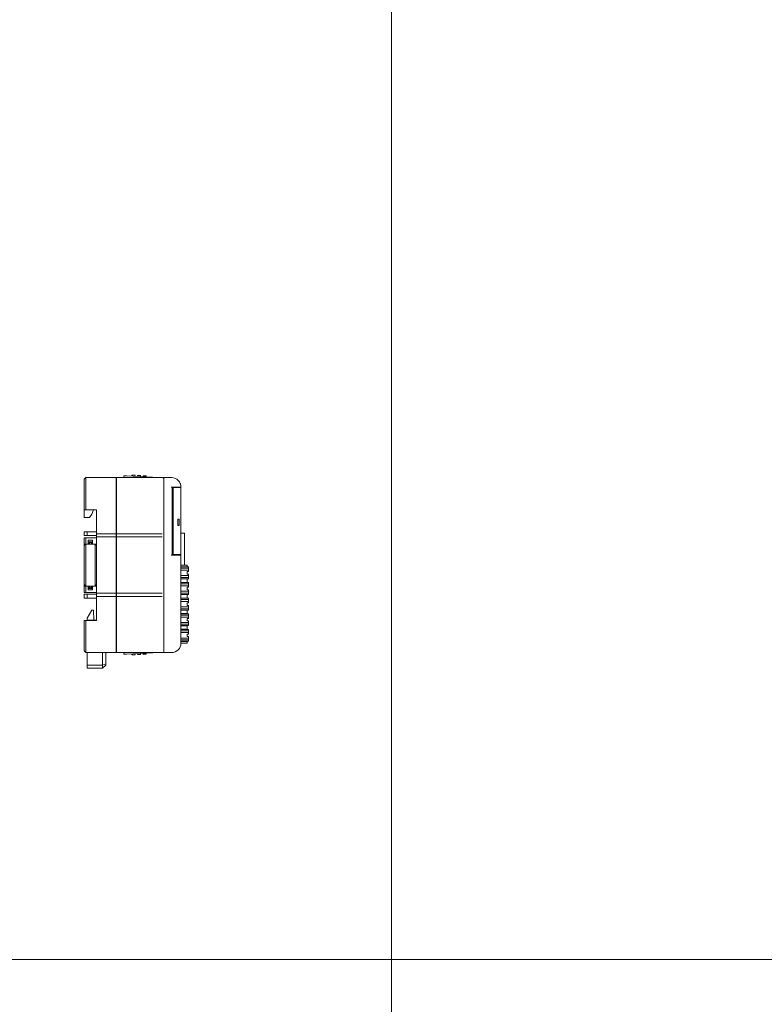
# Model space of a CAD drawing. Header units: millimetres. Extents: x -1114 to 1396, y -630 to 631.
# Tile 663 of 780: x 489 to 727, y 0 to 316. Entities that reach past the tile are written whole.
import ezdxf

# ---------------------------------------------------------------- set-up
doc = ezdxf.new("R2010")
doc.units = ezdxf.units.MM
doc.header["$MEASUREMENT"] = 0

msp = doc.modelspace()

# ---------------------------------------------------------------- linework, layer by layer
at = {"lineweight": 18}
for points, knots in [([(1038.9843, -629.7647), (1038.9843, -629.7647), (-1111.4882, -629.7647), (-1111.4882, -629.7647), (-1111.4882, -629.7647), (-1111.4882, -629.7647), (-1111.4882, 630.7883), (-1111.4882, 630.7883), (-1111.4882, 630.7883), (-1111.4882, 630.7883), (1038.9843, 630.7883), (1038.9843, 630.7883)], [0, 0, 0, 0, 0.33333333, 0.33333333, 0.33333333, 0.33333333, 0.66666667, 0.66666667, 0.66666667, 0.66666667, 1, 1, 1, 1]), ([(522.5578, 169.4963), (522.4783, 169.5005), (522.4005, 169.4729), (522.3413, 169.4197), (522.3413, 169.4197), (522.2822, 169.3664), (522.2466, 169.2919), (522.2425, 169.2124)], [0, 0, 0, 0, 0.5, 0.5, 0.5, 0.5, 1, 1, 1, 1]), ([(531.3876, 169.0335), (531.3882, 169.0331), (531.3888, 169.0328), (531.3908, 169.0317), (531.3908, 169.0317), (531.3927, 169.0306), (531.3961, 169.0287), (531.4002, 169.0263), (531.4002, 169.0263), (531.4047, 169.0238), (531.41, 169.0208), (531.416, 169.0174), (531.416, 169.0174), (531.4239, 169.0129), (531.433, 169.0077), (531.4429, 169.0021), (531.4429, 169.0021), (531.4539, 168.9959), (531.4658, 168.9891), (531.4782, 168.9821), (531.4782, 168.9821), (531.5247, 168.9557), (531.5783, 168.9253), (531.6329, 168.8943), (531.6329, 168.8943), (531.6385, 168.8912), (531.644, 168.888), (531.6496, 168.8849)], [0, 0, 0, 0, 0.14285714, 0.14285714, 0.14285714, 0.14285714, 0.28571429, 0.28571429, 0.28571429, 0.28571429, 0.42857143, 0.42857143, 0.42857143, 0.42857143, 0.57142857, 0.57142857, 0.57142857, 0.57142857, 0.71428571, 0.71428571, 0.71428571, 0.71428571, 0.85714286, 0.85714286, 0.85714286, 0.85714286, 1, 1, 1, 1]), ([(535.0763, 168.3846), (535.0763, 168.5172), (535.0236, 168.6444), (534.9299, 168.7382), (534.9299, 168.7382), (534.8361, 168.8319), (534.7089, 168.8846), (534.5763, 168.8846)], [0, 0, 0, 0, 0.5, 0.5, 0.5, 0.5, 1, 1, 1, 1]), ([(540.5763, 165.8846), (540.5763, 166.6803), (540.2603, 167.4433), (539.6976, 168.0059), (539.6976, 168.0059), (539.135, 168.5685), (538.372, 168.8846), (537.5763, 168.8846)], [0, 0, 0, 0, 0.5, 0.5, 0.5, 0.5, 1, 1, 1, 1]), ([(540.5763, 165.8846), (540.5763, 166.6803), (540.2603, 167.4433), (539.6976, 168.0059), (539.6976, 168.0059), (539.135, 168.5685), (538.372, 168.8846), (537.5763, 168.8846)], [0, 0, 0, 0, 0.5, 0.5, 0.5, 0.5, 1, 1, 1, 1]), ([(540.376, 166.9624), (540.4194, 166.8499), (540.4558, 166.7348), (540.4853, 166.6179), (540.4853, 166.6179), (540.5148, 166.501), (540.5371, 166.3827), (540.5524, 166.2631)], [0, 0, 0, 0, 0.5, 0.5, 0.5, 0.5, 1, 1, 1, 1]), ([(509.5763, 149.6346), (509.6164, 149.6346), (509.6572, 149.6346), (509.6983, 149.6346), (509.6983, 149.6346), (509.7394, 149.6346), (509.7809, 149.6346), (509.8227, 149.6346), (509.8227, 149.6346), (509.9063, 149.6346), (509.991, 149.6346), (510.0763, 149.6346)], [0, 0, 0, 0, 0.33333333, 0.33333333, 0.33333333, 0.33333333, 0.66666667, 0.66666667, 0.66666667, 0.66666667, 1, 1, 1, 1]), ([(510.0763, 132.1346), (509.991, 132.1346), (509.9063, 132.1346), (509.8227, 132.1346), (509.8227, 132.1346), (509.7809, 132.1346), (509.7394, 132.1346), (509.6983, 132.1346), (509.6983, 132.1346), (509.6572, 132.1346), (509.6164, 132.1346), (509.5763, 132.1346)], [0, 0, 0, 0, 0.33333333, 0.33333333, 0.33333333, 0.33333333, 0.66666667, 0.66666667, 0.66666667, 0.66666667, 1, 1, 1, 1]), ([(522.2425, 112.6), (522.2466, 112.5206), (522.2822, 112.446), (522.3413, 112.3928), (522.3413, 112.3928), (522.4005, 112.3395), (522.4783, 112.312), (522.5578, 112.3161)], [0, 0, 0, 0, 0.5, 0.5, 0.5, 0.5, 1, 1, 1, 1]), ([(531.5715, 112.8833), (531.5389, 112.8648), (531.5076, 112.847), (531.4789, 112.8307), (531.4789, 112.8307), (531.4663, 112.8236), (531.4543, 112.8168), (531.4433, 112.8105), (531.4433, 112.8105), (531.4334, 112.8049), (531.4243, 112.7998), (531.4161, 112.7951), (531.4161, 112.7951), (531.4071, 112.79), (531.3993, 112.7856), (531.3947, 112.783), (531.3947, 112.783), (531.3905, 112.7806), (531.3891, 112.7798), (531.3876, 112.7789)], [0, 0, 0, 0, 0.2, 0.2, 0.2, 0.2, 0.4, 0.4, 0.4, 0.4, 0.6, 0.6, 0.6, 0.6, 0.8, 0.8, 0.8, 0.8, 1, 1, 1, 1]), ([(535.0763, 113.3846), (535.0763, 113.2537), (535.0224, 113.1236), (534.9299, 113.0311), (534.9299, 113.0311), (534.8373, 112.9385), (534.7072, 112.8846), (534.5763, 112.8846)], [0, 0, 0, 0, 0.5, 0.5, 0.5, 0.5, 1, 1, 1, 1])]:
    msp.add_open_spline(points, degree=3, knots=knots, dxfattribs=at)
for points in [[(607.9959, 630.2765), (607.9959, 630.2765), (607.9959, -630.2765), (607.9959, -630.2765)], [(509.5763, 168.3846), (509.5763, 168.3846), (510.0763, 168.8846), (510.0763, 168.8846)], [(509.5763, 168.3846), (509.5763, 168.3846), (510.0763, 168.8846), (510.0763, 168.8846)], [(509.5763, 164.8846), (509.5763, 164.8846), (509.5763, 168.3846), (509.5763, 168.3846)], [(510.0763, 168.8846), (510.0763, 168.8846), (519.8817, 168.8846), (519.8817, 168.8846)], [(510.0763, 168.8846), (510.0763, 168.8846), (519.8817, 168.8846), (519.8817, 168.8846)], [(510.0763, 168.8846), (510.0763, 168.8846), (510.0763, 164.8846), (510.0763, 164.8846)], [(519.8817, 164.8846), (519.8817, 164.8846), (519.8817, 168.8846), (519.8817, 168.8846)], [(519.8817, 167.9126), (519.8817, 167.9126), (519.9817, 167.9074), (519.9817, 167.9074)], [(519.9817, 168.8846), (519.9817, 168.8846), (534.5763, 168.8846), (534.5763, 168.8846)], [(519.9817, 164.8846), (519.9817, 164.8846), (519.9817, 168.8846), (519.9817, 168.8846)], [(519.9817, 168.8846), (519.9817, 168.8846), (534.5763, 168.8846), (534.5763, 168.8846)], [(522.2253, 168.8846), (522.2253, 168.8846), (522.2425, 169.2124), (522.2425, 169.2124)], [(522.5578, 169.4963), (522.5578, 169.4963), (523.1569, 169.4649), (523.1569, 169.4649)], [(523.1569, 169.4649), (523.1569, 169.4649), (531.3876, 169.0335), (531.3876, 169.0335)], [(523.1569, 169.4649), (523.1569, 169.4649), (531.3876, 169.0335), (531.3876, 169.0335)], [(524.8504, 169.3761), (524.8504, 169.3761), (524.8671, 169.6943), (524.8671, 169.6943)], [(524.8671, 169.6943), (524.8671, 169.6943), (524.8504, 169.3761), (524.8504, 169.3761)], [(525.0668, 169.6838), (525.0668, 169.6838), (524.8671, 169.6943), (524.8671, 169.6943)], [(525.666, 169.6524), (525.666, 169.6524), (525.0668, 169.6838), (525.0668, 169.6838)], [(525.8657, 169.6419), (525.8657, 169.6419), (525.666, 169.6524), (525.666, 169.6524)], [(525.8657, 169.6419), (525.8657, 169.6419), (525.849, 169.3238), (525.849, 169.3238)], [(525.8657, 169.6419), (525.8657, 169.6419), (525.849, 169.3238), (525.849, 169.3238)], [(526.6574, 169.2814), (526.6574, 169.2814), (526.674, 169.5996), (526.674, 169.5996)], [(526.674, 169.5996), (526.674, 169.5996), (526.6574, 169.2814), (526.6574, 169.2814)], [(526.8738, 169.5891), (526.8738, 169.5891), (526.674, 169.5996), (526.674, 169.5996)], [(527.4729, 169.5577), (527.4729, 169.5577), (526.8738, 169.5891), (526.8738, 169.5891)], [(527.6727, 169.5472), (527.6727, 169.5472), (527.4729, 169.5577), (527.4729, 169.5577)], [(527.6727, 169.5472), (527.6727, 169.5472), (527.656, 169.2291), (527.656, 169.2291)], [(528.4643, 169.1867), (528.4643, 169.1867), (528.481, 169.5049), (528.481, 169.5049)], [(528.481, 169.5049), (528.481, 169.5049), (528.4643, 169.1867), (528.4643, 169.1867)], [(528.6807, 169.4944), (528.6807, 169.4944), (528.481, 169.5049), (528.481, 169.5049)], [(529.2799, 169.463), (529.2799, 169.463), (528.6807, 169.4944), (528.6807, 169.4944)], [(529.4796, 169.4525), (529.4796, 169.4525), (529.2799, 169.463), (529.2799, 169.463)], [(529.4796, 169.4525), (529.4796, 169.4525), (529.4629, 169.1344), (529.4629, 169.1344)], [(529.4796, 169.4525), (529.4796, 169.4525), (529.4629, 169.1344), (529.4629, 169.1344)], [(534.5763, 168.8846), (534.5763, 168.8846), (535.5763, 168.8846), (535.5763, 168.8846)], [(535.0763, 168.3846), (535.0763, 168.3846), (535.0763, 164.8846), (535.0763, 164.8846)], [(535.5763, 168.8846), (535.5763, 168.8846), (537.5763, 168.8846), (537.5763, 168.8846)], [(535.5763, 168.8846), (535.5763, 168.8846), (537.5763, 168.8846), (537.5763, 168.8846)], [(509.5763, 158.6346), (509.5763, 158.6346), (509.5763, 164.8846), (509.5763, 164.8846)], [(510.0763, 164.8846), (510.0763, 164.8846), (510.0763, 158.6346), (510.0763, 158.6346)], [(519.9817, 167.0846), (519.9817, 167.0846), (519.8817, 167.0846), (519.8817, 167.0846)], [(519.8817, 167.0846), (519.8817, 167.0846), (519.9817, 167.0846), (519.9817, 167.0846)], [(519.8817, 151.6874), (519.8817, 151.6874), (519.8817, 164.8846), (519.8817, 164.8846)], [(519.9817, 151.6874), (519.9817, 151.6874), (519.9817, 164.8846), (519.9817, 164.8846)], [(535.0763, 151.6874), (535.0763, 151.6874), (535.0763, 164.8846), (535.0763, 164.8846)], [(535.0763, 164.8846), (535.0763, 164.8846), (535.0763, 151.6874), (535.0763, 151.6874)], [(537.4263, 165.8846), (537.4263, 165.8846), (540.0763, 165.8846), (540.0763, 165.8846)], [(537.7263, 144.0846), (537.7263, 144.0846), (537.7263, 165.8846), (537.7263, 165.8846)], [(537.7263, 165.8846), (537.7263, 165.8846), (537.7263, 144.0846), (537.7263, 144.0846)], [(538.0513, 165.6846), (538.0513, 165.6846), (538.0513, 164.1846), (538.0513, 164.1846)], [(539.3763, 165.6846), (539.3763, 165.6846), (538.0513, 165.6846), (538.0513, 165.6846)], [(538.1055, 164.1846), (538.1055, 164.1846), (538.0513, 164.1846), (538.0513, 164.1846)], [(538.1055, 164.1846), (538.1055, 164.1846), (538.1055, 145.7846), (538.1055, 145.7846)], [(538.5763, 165.8843), (538.5763, 165.8843), (538.5763, 165.6844), (538.5763, 165.6844)], [(538.8263, 165.8846), (538.8263, 165.8846), (538.8263, 165.6846), (538.8263, 165.6846)], [(539.3763, 165.6846), (539.3763, 165.6846), (540.0763, 165.6846), (540.0763, 165.6846)], [(539.9263, 165.6846), (539.9263, 165.6846), (539.9263, 165.8846), (539.9263, 165.8846)], [(540.5763, 165.8846), (540.5763, 165.8846), (540.0763, 165.8846), (540.0763, 165.8846)], [(540.0763, 165.6846), (540.0763, 165.6846), (540.5763, 165.6846), (540.5763, 165.6846)], [(540.5763, 165.8846), (540.5763, 165.8846), (540.5763, 165.6845), (540.5763, 165.6845)], [(540.5763, 144.2846), (540.5763, 144.2846), (540.5763, 165.6846), (540.5763, 165.6846)], [(540.5763, 165.6846), (540.5763, 165.6846), (540.5763, 144.2846), (540.5763, 144.2846)], [(509.5763, 158.6346), (509.5763, 158.6346), (509.5763, 156.1768), (509.5763, 156.1768)], [(510.0763, 158.6346), (510.0763, 158.6346), (509.5763, 158.6346), (509.5763, 158.6346)], [(513.5763, 158.6346), (513.5763, 158.6346), (510.0763, 158.6346), (510.0763, 158.6346)], [(512.0904, 157.1768), (512.0904, 157.1768), (512.5763, 158.6346), (512.5763, 158.6346)], [(513.5763, 151.6874), (513.5763, 151.6874), (513.5763, 158.6346), (513.5763, 158.6346)], [(509.5763, 156.1768), (509.5763, 156.1768), (511.2904, 156.1768), (511.2904, 156.1768)], [(511.2904, 156.1768), (511.2904, 156.1768), (512.0904, 157.1768), (512.0904, 157.1768)], [(538.1055, 156.9846), (538.1055, 156.9846), (537.7264, 156.9846), (537.7264, 156.9846)], [(539.5763, 153.5846), (539.5763, 153.5846), (539.5763, 155.5846), (539.5763, 155.5846)], [(539.5763, 155.5846), (539.5763, 155.5846), (539.9763, 155.5846), (539.9763, 155.5846)], [(539.9763, 155.5846), (539.9763, 155.5846), (539.9763, 153.5846), (539.9763, 153.5846)], [(509.5763, 151.5268), (509.5763, 151.5268), (510.5763, 151.5268), (510.5763, 151.5268)], [(509.5763, 150.3268), (509.5763, 150.3268), (509.5763, 151.5268), (509.5763, 151.5268)], [(510.5763, 151.5268), (510.5763, 151.5268), (513.5763, 151.5268), (513.5763, 151.5268)], [(510.5763, 151.5268), (510.5763, 151.5268), (510.5763, 150.3268), (510.5763, 150.3268)], [(513.5763, 150.4393), (513.5763, 150.4393), (513.5763, 151.6874), (513.5763, 151.6874)], [(519.8817, 150.4393), (519.8817, 150.4393), (519.8817, 151.6874), (519.8817, 151.6874)], [(519.9817, 151.6874), (519.9817, 151.6874), (519.9817, 150.4393), (519.9817, 150.4393)], [(535.0763, 151.6874), (535.0763, 151.6874), (535.0763, 150.0233), (535.0763, 150.0233)], [(538.1055, 152.9846), (538.1055, 152.9846), (537.7264, 152.9846), (537.7264, 152.9846)], [(539.9763, 153.5846), (539.9763, 153.5846), (539.5763, 153.5846), (539.5763, 153.5846)], [(510.5763, 150.3268), (510.5763, 150.3268), (509.5763, 150.3268), (509.5763, 150.3268)], [(509.5763, 149.0818), (509.5763, 149.0818), (509.5763, 149.6346), (509.5763, 149.6346)], [(509.5763, 147.6346), (509.5763, 147.6346), (509.5763, 149.0818), (509.5763, 149.0818)], [(513.5763, 149.6346), (513.5763, 149.6346), (510.0763, 149.6346), (510.0763, 149.6346)], [(510.0763, 149.6346), (510.0763, 149.6346), (510.0763, 149.0818), (510.0763, 149.0818)], [(510.0763, 149.0818), (510.0763, 149.0818), (510.0763, 147.6346), (510.0763, 147.6346)], [(510.5763, 150.3268), (510.5763, 150.3268), (513.5763, 150.3268), (513.5763, 150.3268)], [(510.8763, 148.8346), (510.8763, 148.8346), (510.8763, 147.6346), (510.8763, 147.6346)], [(510.8763, 148.8346), (510.8763, 148.8346), (512.2763, 148.8346), (512.2763, 148.8346)], [(512.2763, 148.3346), (512.2763, 148.3346), (510.8763, 148.3346), (510.8763, 148.3346)], [(512.2763, 148.8346), (512.2763, 148.8346), (512.2763, 147.6346), (512.2763, 147.6346)], [(519.8817, 150.8846), (519.8817, 150.8846), (513.5763, 150.8846), (513.5763, 150.8846)], [(513.5763, 150.3299), (513.5763, 150.3299), (513.5763, 150.4393), (513.5763, 150.4393)], [(513.5763, 149.0818), (513.5763, 149.0818), (513.5763, 150.3299), (513.5763, 150.3299)], [(513.5763, 149.8846), (513.5763, 149.8846), (519.8817, 149.8846), (519.8817, 149.8846)], [(513.5763, 132.6874), (513.5763, 132.6874), (513.5763, 149.0818), (513.5763, 149.0818)], [(519.8817, 150.3299), (519.8817, 150.3299), (519.8817, 150.4393), (519.8817, 150.4393)], [(519.8817, 149.0818), (519.8817, 149.0818), (519.8817, 150.3299), (519.8817, 150.3299)], [(519.9817, 149.9213), (519.9817, 149.9213), (519.8817, 149.9213), (519.8817, 149.9213)], [(519.8817, 132.6874), (519.8817, 132.6874), (519.8817, 149.0818), (519.8817, 149.0818)], [(519.8817, 148.9213), (519.8817, 148.9213), (519.9817, 148.9213), (519.9817, 148.9213)], [(534.5763, 150.8846), (534.5763, 150.8846), (519.9817, 150.8846), (519.9817, 150.8846)], [(519.9817, 150.3299), (519.9817, 150.3299), (519.9817, 150.4393), (519.9817, 150.4393)], [(519.9817, 149.0818), (519.9817, 149.0818), (519.9817, 150.3299), (519.9817, 150.3299)], [(519.9817, 149.8846), (519.9817, 149.8846), (534.5763, 149.8846), (534.5763, 149.8846)], [(519.9817, 132.6874), (519.9817, 132.6874), (519.9817, 149.0818), (519.9817, 149.0818)], [(535.0763, 149.917), (535.0763, 149.917), (535.0763, 150.0233), (535.0763, 150.0233)], [(535.0763, 150.0233), (535.0763, 150.0233), (535.0763, 149.9139), (535.0763, 149.9139)], [(535.0763, 149.9139), (535.0763, 149.9139), (535.0763, 149.0818), (535.0763, 149.0818)], [(535.0763, 132.6874), (535.0763, 132.6874), (535.0763, 149.0818), (535.0763, 149.0818)], [(535.0763, 149.0818), (535.0763, 149.0818), (535.0763, 132.6874), (535.0763, 132.6874)], [(540.5762, 151.0657), (540.5762, 151.0657), (541.6682, 151.0657), (541.6682, 151.0657)], [(541.6682, 150.8657), (541.6682, 150.8657), (541.6682, 151.0657), (541.6682, 151.0657)], [(541.6682, 150.8657), (541.6682, 150.8657), (541.6682, 140.9001), (541.6682, 140.9001)], [(541.6682, 148.367), (541.6682, 148.367), (541.6682, 148.3663), (541.6682, 148.3663)], [(509.5763, 147.6347), (509.5763, 147.6347), (509.5763, 147.1346), (509.5763, 147.1346)], [(510.0763, 147.6346), (510.0763, 147.6346), (509.5763, 147.6346), (509.5763, 147.6346)], [(509.5763, 147.1346), (509.5763, 147.1346), (510.0763, 147.6346), (510.0763, 147.6346)], [(509.5763, 144.6346), (509.5763, 144.6346), (509.5763, 147.1346), (509.5763, 147.1346)], [(510.0758, 147.6341), (510.0758, 147.6341), (510.0242, 147.6341), (510.0242, 147.6341)], [(510.8763, 147.6346), (510.8763, 147.6346), (510.0763, 147.6346), (510.0763, 147.6346)], [(510.0763, 147.6346), (510.0763, 147.6346), (510.0763, 144.6346), (510.0763, 144.6346)], [(512.2763, 147.6346), (512.2763, 147.6346), (510.8763, 147.6346), (510.8763, 147.6346)], [(510.8763, 147.6346), (510.8763, 147.6346), (512.2763, 147.6346), (512.2763, 147.6346)], [(510.9763, 148.1346), (510.9763, 148.1346), (511.2763, 148.1346), (511.2763, 148.1346)], [(510.9763, 147.6346), (510.9763, 147.6346), (510.9763, 148.1346), (510.9763, 148.1346)], [(511.8763, 148.1346), (511.8763, 148.1346), (511.2763, 148.1346), (511.2763, 148.1346)], [(511.2763, 148.1346), (511.2763, 148.1346), (511.2763, 147.6346), (511.2763, 147.6346)], [(511.8763, 148.1346), (511.8763, 148.1346), (512.1763, 148.1346), (512.1763, 148.1346)], [(511.8763, 147.6346), (511.8763, 147.6346), (511.8763, 148.1346), (511.8763, 148.1346)], [(512.1763, 148.1346), (512.1763, 148.1346), (512.1763, 147.6346), (512.1763, 147.6346)], [(513.5763, 147.6346), (513.5763, 147.6346), (512.2763, 147.6346), (512.2763, 147.6346)], [(513.0763, 147.6346), (513.0763, 147.6346), (513.5763, 147.1346), (513.5763, 147.1346)], [(513.5763, 147.1346), (513.5763, 147.1346), (513.0763, 147.6346), (513.0763, 147.6346)], [(513.0763, 144.6346), (513.0763, 144.6346), (513.0763, 147.6346), (513.0763, 147.6346)], [(513.1284, 147.6341), (513.1284, 147.6341), (513.0768, 147.6341), (513.0768, 147.6341)], [(538.0513, 145.7846), (538.0513, 145.7846), (538.0513, 144.2846), (538.0513, 144.2846)], [(538.1055, 145.7846), (538.1055, 145.7846), (538.0513, 145.7846), (538.0513, 145.7846)], [(509.5763, 137.1346), (509.5763, 137.1346), (509.5763, 144.6346), (509.5763, 144.6346)], [(510.0763, 144.6346), (510.0763, 144.6346), (510.0763, 137.1346), (510.0763, 137.1346)], [(513.0763, 137.1346), (513.0763, 137.1346), (513.0763, 144.6346), (513.0763, 144.6346)], [(540.0763, 144.0846), (540.0763, 144.0846), (537.4263, 144.0846), (537.4263, 144.0846)], [(539.3763, 144.2846), (539.3763, 144.2846), (538.0513, 144.2846), (538.0513, 144.2846)], [(538.5763, 144.2848), (538.5763, 144.2848), (538.5763, 144.0846), (538.5763, 144.0846)], [(538.8263, 144.2846), (538.8263, 144.2846), (538.8263, 144.0846), (538.8263, 144.0846)], [(539.3763, 144.2846), (539.3763, 144.2846), (540.0763, 144.2846), (540.0763, 144.2846)], [(539.9263, 144.0846), (539.9263, 144.0846), (539.9263, 144.2846), (539.9263, 144.2846)], [(540.5763, 144.2846), (540.5763, 144.2846), (540.0763, 144.2846), (540.0763, 144.2846)], [(540.0763, 144.0846), (540.0763, 144.0846), (540.5763, 144.0846), (540.5763, 144.0846)], [(540.5763, 144.2847), (540.5763, 144.2847), (540.5763, 144.0846), (540.5763, 144.0846)], [(540.5763, 144.0846), (540.5763, 144.0846), (540.5763, 115.8846), (540.5763, 115.8846)], [(540.5763, 144.0846), (540.5763, 144.0846), (540.5763, 115.8846), (540.5763, 115.8846)], [(541.6682, 144.557), (541.6682, 144.557), (541.6682, 144.5563), (541.6682, 144.5563)], [(540.6353, 140.35), (540.6353, 140.35), (540.5754, 140.35), (540.5754, 140.35)], [(540.5763, 140.9), (540.5763, 140.9), (540.6353, 140.9), (540.6353, 140.9)], [(543.0049, 140.3), (543.0049, 140.3), (540.5763, 140.3), (540.5763, 140.3)], [(543.0049, 139.864), (543.0049, 139.864), (540.5763, 139.864), (540.5763, 139.864)], [(540.5763, 139.2682), (540.5763, 139.2682), (543.0049, 139.2682), (543.0049, 139.2682)], [(540.6353, 140.9), (540.6353, 140.9), (542.4746, 140.9), (542.4746, 140.9)], [(540.6353, 140.35), (540.6353, 140.35), (542.4746, 140.35), (542.4746, 140.35)], [(541.6682, 140.3), (541.6682, 140.3), (541.6682, 140.35), (541.6682, 140.35)], [(542.4746, 140.9), (542.4746, 140.9), (542.5549, 140.9), (542.5549, 140.9)], [(542.5549, 140.35), (542.5549, 140.35), (542.4746, 140.35), (542.4746, 140.35)], [(542.5049, 138.8), (542.5049, 138.8), (543.0049, 138.8), (543.0049, 138.8)], [(542.5049, 138.8), (542.5049, 138.8), (542.5049, 138), (542.5049, 138)], [(542.5549, 140.35), (542.5549, 140.35), (542.5549, 140.9), (542.5549, 140.9)], [(542.5549, 140.9), (542.5549, 140.9), (542.5549, 140.35), (542.5549, 140.35)], [(543.0049, 140.046), (543.0049, 140.046), (543.0049, 140.3), (543.0049, 140.3)], [(543.0049, 140.046), (543.0049, 140.046), (543.0049, 139.7246), (543.0049, 139.7246)], [(543.0049, 139.4076), (543.0049, 139.4076), (543.0049, 139.7246), (543.0049, 139.7246)], [(543.0049, 139.4076), (543.0049, 139.4076), (543.0049, 139.0862), (543.0049, 139.0862)], [(543.0049, 138.8), (543.0049, 138.8), (543.0049, 139.0862), (543.0049, 139.0862)], [(509.5763, 134.6346), (509.5763, 134.6346), (509.5763, 137.1346), (509.5763, 137.1346)], [(510.0763, 137.1346), (510.0763, 137.1346), (510.0763, 134.1346), (510.0763, 134.1346)], [(513.0763, 134.1346), (513.0763, 134.1346), (513.0763, 137.1346), (513.0763, 137.1346)], [(543.0049, 137.5318), (543.0049, 137.5318), (540.5763, 137.5318), (540.5763, 137.5318)], [(540.5763, 136.9359), (540.5763, 136.9359), (543.0049, 136.9359), (543.0049, 136.9359)], [(543.0049, 136.5), (543.0049, 136.5), (540.5763, 136.5), (540.5763, 136.5)], [(540.5763, 136.45), (540.5763, 136.45), (540.6353, 136.45), (540.6353, 136.45)], [(542.4746, 136.45), (542.4746, 136.45), (540.6353, 136.45), (540.6353, 136.45)], [(542.4746, 136.45), (542.4746, 136.45), (542.5549, 136.45), (542.5549, 136.45)], [(542.5049, 138), (542.5049, 138), (543.0049, 138), (543.0049, 138)], [(542.5549, 135.35), (542.5549, 135.35), (542.5549, 136.45), (542.5549, 136.45)], [(542.5549, 136.45), (542.5549, 136.45), (542.5549, 135.35), (542.5549, 135.35)], [(543.0049, 137.7137), (543.0049, 137.7137), (543.0049, 138), (543.0049, 138)], [(543.0049, 137.7137), (543.0049, 137.7137), (543.0049, 137.3924), (543.0049, 137.3924)], [(543.0049, 137.0753), (543.0049, 137.0753), (543.0049, 137.3924), (543.0049, 137.3924)], [(543.0049, 137.0753), (543.0049, 137.0753), (543.0049, 136.7539), (543.0049, 136.7539)], [(543.0049, 136.5), (543.0049, 136.5), (543.0049, 136.7539), (543.0049, 136.7539)], [(510.0763, 134.1346), (510.0763, 134.1346), (509.5763, 134.6346), (509.5763, 134.6346)], [(509.5763, 134.1346), (509.5763, 134.1346), (509.5763, 134.6346), (509.5763, 134.6346)], [(509.5763, 134.6346), (509.5763, 134.6346), (510.0763, 134.1346), (510.0763, 134.1346)], [(509.5763, 134.1346), (509.5763, 134.1346), (510.0763, 134.1346), (510.0763, 134.1346)], [(509.5763, 132.6874), (509.5763, 132.6874), (509.5763, 134.1346), (509.5763, 134.1346)], [(509.5763, 132.1346), (509.5763, 132.1346), (509.5763, 132.6874), (509.5763, 132.6874)], [(510.0242, 134.1351), (510.0242, 134.1351), (510.0758, 134.1351), (510.0758, 134.1351)], [(510.8763, 134.1346), (510.8763, 134.1346), (510.0763, 134.1346), (510.0763, 134.1346)], [(510.0763, 134.1346), (510.0763, 134.1346), (510.0763, 132.6874), (510.0763, 132.6874)], [(510.0763, 132.6874), (510.0763, 132.6874), (510.0763, 132.1346), (510.0763, 132.1346)], [(510.8763, 132.9346), (510.8763, 132.9346), (510.8763, 134.1346), (510.8763, 134.1346)], [(510.8763, 134.1346), (510.8763, 134.1346), (512.2763, 134.1346), (512.2763, 134.1346)], [(510.8763, 133.4346), (510.8763, 133.4346), (512.2763, 133.4346), (512.2763, 133.4346)], [(512.2763, 132.9346), (512.2763, 132.9346), (510.8763, 132.9346), (510.8763, 132.9346)], [(510.9763, 133.6346), (510.9763, 133.6346), (510.9763, 134.1346), (510.9763, 134.1346)], [(511.2763, 133.6346), (511.2763, 133.6346), (510.9763, 133.6346), (510.9763, 133.6346)], [(511.2763, 134.1346), (511.2763, 134.1346), (511.2763, 133.6346), (511.2763, 133.6346)], [(511.8763, 133.6346), (511.8763, 133.6346), (511.2763, 133.6346), (511.2763, 133.6346)], [(511.8763, 133.6346), (511.8763, 133.6346), (511.8763, 134.1346), (511.8763, 134.1346)], [(512.1763, 133.6346), (512.1763, 133.6346), (511.8763, 133.6346), (511.8763, 133.6346)], [(512.1763, 134.1346), (512.1763, 134.1346), (512.1763, 133.6346), (512.1763, 133.6346)], [(512.2763, 132.9346), (512.2763, 132.9346), (512.2763, 134.1346), (512.2763, 134.1346)], [(513.5763, 134.1346), (513.5763, 134.1346), (512.2763, 134.1346), (512.2763, 134.1346)], [(513.5763, 134.6346), (513.5763, 134.6346), (513.0763, 134.1346), (513.0763, 134.1346)], [(513.0768, 134.1351), (513.0768, 134.1351), (513.1284, 134.1351), (513.1284, 134.1351)], [(513.5763, 131.4393), (513.5763, 131.4393), (513.5763, 132.6874), (513.5763, 132.6874)], [(519.8817, 132.8479), (519.8817, 132.8479), (519.9817, 132.8479), (519.9817, 132.8479)], [(519.8817, 131.4393), (519.8817, 131.4393), (519.8817, 132.6874), (519.8817, 132.6874)], [(519.9817, 131.4393), (519.9817, 131.4393), (519.9817, 132.6874), (519.9817, 132.6874)], [(535.0763, 132.6874), (535.0763, 132.6874), (535.0763, 131.8553), (535.0763, 131.8553)], [(540.6353, 135.35), (540.6353, 135.35), (540.5754, 135.35), (540.5754, 135.35)], [(543.0049, 135.3), (543.0049, 135.3), (540.5763, 135.3), (540.5763, 135.3)], [(543.0049, 134.864), (543.0049, 134.864), (540.5763, 134.864), (540.5763, 134.864)], [(540.5763, 134.2682), (540.5763, 134.2682), (543.0049, 134.2682), (543.0049, 134.2682)], [(543.0049, 132.5318), (543.0049, 132.5318), (540.5763, 132.5318), (540.5763, 132.5318)], [(540.6353, 135.35), (540.6353, 135.35), (542.4746, 135.35), (542.4746, 135.35)], [(542.5549, 135.35), (542.5549, 135.35), (542.4746, 135.35), (542.4746, 135.35)], [(542.5049, 133.8), (542.5049, 133.8), (542.5049, 133), (542.5049, 133)], [(542.5049, 133.8), (542.5049, 133.8), (543.0049, 133.8), (543.0049, 133.8)], [(542.5049, 133), (542.5049, 133), (543.0049, 133), (543.0049, 133)], [(543.0049, 135.046), (543.0049, 135.046), (543.0049, 135.3), (543.0049, 135.3)], [(543.0049, 135.046), (543.0049, 135.046), (543.0049, 134.7246), (543.0049, 134.7246)], [(543.0049, 134.4076), (543.0049, 134.4076), (543.0049, 134.7246), (543.0049, 134.7246)], [(543.0049, 134.4076), (543.0049, 134.4076), (543.0049, 134.0862), (543.0049, 134.0862)], [(543.0049, 133.8), (543.0049, 133.8), (543.0049, 134.0862), (543.0049, 134.0862)], [(543.0049, 132.7137), (543.0049, 132.7137), (543.0049, 133), (543.0049, 133)], [(543.0049, 132.7137), (543.0049, 132.7137), (543.0049, 132.3924), (543.0049, 132.3924)], [(509.5763, 131.5268), (509.5763, 131.5268), (510.5763, 131.5268), (510.5763, 131.5268)], [(509.5763, 130.3268), (509.5763, 130.3268), (509.5763, 131.5268), (509.5763, 131.5268)], [(510.5763, 130.3268), (510.5763, 130.3268), (509.5763, 130.3268), (509.5763, 130.3268)], [(510.0763, 132.1346), (510.0763, 132.1346), (513.5763, 132.1346), (513.5763, 132.1346)], [(510.5763, 131.5268), (510.5763, 131.5268), (513.5763, 131.5268), (513.5763, 131.5268)], [(510.5763, 131.5268), (510.5763, 131.5268), (510.5763, 130.3268), (510.5763, 130.3268)], [(510.5763, 130.3268), (510.5763, 130.3268), (513.5763, 130.3268), (513.5763, 130.3268)], [(513.5763, 131.8846), (513.5763, 131.8846), (519.8817, 131.8846), (519.8817, 131.8846)], [(513.5763, 131.3299), (513.5763, 131.3299), (513.5763, 131.4393), (513.5763, 131.4393)], [(513.5763, 130.0818), (513.5763, 130.0818), (513.5763, 131.3299), (513.5763, 131.3299)], [(513.5763, 130.8846), (513.5763, 130.8846), (519.8817, 130.8846), (519.8817, 130.8846)], [(513.5763, 123.1346), (513.5763, 123.1346), (513.5763, 130.0818), (513.5763, 130.0818)], [(519.8817, 131.8479), (519.8817, 131.8479), (519.9817, 131.8479), (519.9817, 131.8479)], [(519.8817, 131.3299), (519.8817, 131.3299), (519.8817, 131.4393), (519.8817, 131.4393)], [(519.8817, 130.0818), (519.8817, 130.0818), (519.8817, 131.3299), (519.8817, 131.3299)], [(519.8817, 116.8846), (519.8817, 116.8846), (519.8817, 130.0818), (519.8817, 130.0818)], [(534.5763, 131.8846), (534.5763, 131.8846), (519.9817, 131.8846), (519.9817, 131.8846)], [(519.9817, 131.3299), (519.9817, 131.3299), (519.9817, 131.4393), (519.9817, 131.4393)], [(519.9817, 130.0818), (519.9817, 130.0818), (519.9817, 131.3299), (519.9817, 131.3299)], [(519.9817, 130.8846), (519.9817, 130.8846), (534.5763, 130.8846), (534.5763, 130.8846)], [(519.9817, 116.8846), (519.9817, 116.8846), (519.9817, 130.0818), (519.9817, 130.0818)], [(535.0763, 131.8553), (535.0763, 131.8553), (535.0763, 131.7459), (535.0763, 131.7459)], [(535.0763, 131.7459), (535.0763, 131.7459), (535.0763, 131.8522), (535.0763, 131.8522)], [(535.0763, 131.7459), (535.0763, 131.7459), (535.0763, 130.0818), (535.0763, 130.0818)], [(535.0763, 116.8846), (535.0763, 116.8846), (535.0763, 130.0818), (535.0763, 130.0818)], [(535.0763, 130.0818), (535.0763, 130.0818), (535.0763, 116.8846), (535.0763, 116.8846)], [(540.5763, 131.9359), (540.5763, 131.9359), (543.0049, 131.9359), (543.0049, 131.9359)], [(543.0049, 131.5), (543.0049, 131.5), (540.5763, 131.5), (540.5763, 131.5)], [(540.5763, 131.45), (540.5763, 131.45), (540.6353, 131.45), (540.6353, 131.45)], [(540.6353, 130.35), (540.6353, 130.35), (540.5763, 130.35), (540.5763, 130.35)], [(543.0049, 130.3), (543.0049, 130.3), (540.5763, 130.3), (540.5763, 130.3)], [(543.0049, 129.864), (543.0049, 129.864), (540.5763, 129.864), (540.5763, 129.864)], [(540.5763, 129.2682), (540.5763, 129.2682), (543.0049, 129.2682), (543.0049, 129.2682)], [(542.4746, 131.45), (542.4746, 131.45), (540.6353, 131.45), (540.6353, 131.45)], [(540.6353, 130.35), (540.6353, 130.35), (542.4746, 130.35), (542.4746, 130.35)], [(541.6682, 131.4998), (541.6682, 131.4998), (541.6682, 131.4498), (541.6682, 131.4498)], [(541.6682, 130.3499), (541.6682, 130.3499), (541.6682, 130.2999), (541.6682, 130.2999)], [(542.4746, 131.45), (542.4746, 131.45), (542.5549, 131.45), (542.5549, 131.45)], [(542.5549, 130.35), (542.5549, 130.35), (542.4746, 130.35), (542.4746, 130.35)], [(542.5549, 130.35), (542.5549, 130.35), (542.5549, 131.45), (542.5549, 131.45)], [(542.5549, 131.45), (542.5549, 131.45), (542.5549, 130.35), (542.5549, 130.35)], [(543.0049, 132.0753), (543.0049, 132.0753), (543.0049, 132.3924), (543.0049, 132.3924)], [(543.0049, 132.0753), (543.0049, 132.0753), (543.0049, 131.7539), (543.0049, 131.7539)], [(543.0049, 131.5), (543.0049, 131.5), (543.0049, 131.7539), (543.0049, 131.7539)], [(543.0049, 130.046), (543.0049, 130.046), (543.0049, 130.3), (543.0049, 130.3)], [(543.0049, 130.046), (543.0049, 130.046), (543.0049, 129.7246), (543.0049, 129.7246)], [(543.0049, 129.4076), (543.0049, 129.4076), (543.0049, 129.7246), (543.0049, 129.7246)], [(543.0049, 129.4076), (543.0049, 129.4076), (543.0049, 129.0862), (543.0049, 129.0862)], [(510.5763, 123.9346), (510.5763, 123.9346), (512.0197, 126.4346), (512.0197, 126.4346)], [(512.0197, 126.4346), (512.0197, 126.4346), (512.6205, 126.4346), (512.6205, 126.4346)], [(512.6205, 126.4346), (512.6205, 126.4346), (512.6763, 123.2346), (512.6763, 123.2346)], [(543.0049, 127.5318), (543.0049, 127.5318), (540.5763, 127.5318), (540.5763, 127.5318)], [(540.5763, 126.9359), (540.5763, 126.9359), (543.0049, 126.9359), (543.0049, 126.9359)], [(543.0049, 126.5), (543.0049, 126.5), (540.5763, 126.5), (540.5763, 126.5)], [(540.5763, 126.45), (540.5763, 126.45), (540.6353, 126.45), (540.6353, 126.45)], [(542.4746, 126.45), (542.4746, 126.45), (540.6353, 126.45), (540.6353, 126.45)], [(541.6682, 126.5), (541.6682, 126.5), (541.6682, 126.45), (541.6682, 126.45)], [(542.4746, 126.45), (542.4746, 126.45), (542.5549, 126.45), (542.5549, 126.45)], [(542.5049, 128.8), (542.5049, 128.8), (542.5049, 128), (542.5049, 128)], [(542.5049, 128.8), (542.5049, 128.8), (543.0049, 128.8), (543.0049, 128.8)], [(542.5049, 128), (542.5049, 128), (543.0049, 128), (543.0049, 128)], [(542.5549, 125.35), (542.5549, 125.35), (542.5549, 126.45), (542.5549, 126.45)], [(542.5549, 126.45), (542.5549, 126.45), (542.5549, 125.35), (542.5549, 125.35)], [(543.0049, 128.8), (543.0049, 128.8), (543.0049, 129.0862), (543.0049, 129.0862)], [(543.0049, 127.7137), (543.0049, 127.7137), (543.0049, 128), (543.0049, 128)], [(543.0049, 127.7137), (543.0049, 127.7137), (543.0049, 127.3924), (543.0049, 127.3924)], [(543.0049, 127.0753), (543.0049, 127.0753), (543.0049, 127.3924), (543.0049, 127.3924)], [(543.0049, 127.0753), (543.0049, 127.0753), (543.0049, 126.7539), (543.0049, 126.7539)], [(543.0049, 126.5), (543.0049, 126.5), (543.0049, 126.7539), (543.0049, 126.7539)], [(509.5763, 123.1346), (509.5763, 123.1346), (510.0763, 123.1346), (510.0763, 123.1346)], [(509.5763, 116.8846), (509.5763, 116.8846), (509.5763, 123.1346), (509.5763, 123.1346)], [(510.0763, 123.1346), (510.0763, 123.1346), (513.5763, 123.1346), (513.5763, 123.1346)], [(510.0763, 123.1346), (510.0763, 123.1346), (510.0763, 116.8846), (510.0763, 116.8846)], [(510.5763, 123.2346), (510.5763, 123.2346), (510.5763, 123.9346), (510.5763, 123.9346)], [(510.5763, 123.2346), (510.5763, 123.2346), (510.5763, 123.1345), (510.5763, 123.1345)], [(513.5763, 123.2346), (513.5763, 123.2346), (510.5763, 123.2346), (510.5763, 123.2346)], [(540.6353, 125.35), (540.6353, 125.35), (540.5763, 125.35), (540.5763, 125.35)], [(543.0049, 125.3), (543.0049, 125.3), (540.5763, 125.3), (540.5763, 125.3)], [(540.5763, 124.864), (540.5763, 124.864), (543.0049, 124.864), (543.0049, 124.864)], [(540.5763, 124.2682), (540.5763, 124.2682), (543.0049, 124.2682), (543.0049, 124.2682)], [(540.6353, 125.35), (540.6353, 125.35), (542.4746, 125.35), (542.4746, 125.35)], [(541.6682, 125.3501), (541.6682, 125.3501), (541.6682, 125.3001), (541.6682, 125.3001)], [(542.5549, 125.35), (542.5549, 125.35), (542.4746, 125.35), (542.4746, 125.35)], [(542.5049, 123.8), (542.5049, 123.8), (542.5049, 123), (542.5049, 123)], [(542.5049, 123.8), (542.5049, 123.8), (543.0049, 123.8), (543.0049, 123.8)], [(542.5049, 123), (542.5049, 123), (543.0049, 123), (543.0049, 123)], [(543.0049, 125.046), (543.0049, 125.046), (543.0049, 125.3), (543.0049, 125.3)], [(543.0049, 125.046), (543.0049, 125.046), (543.0049, 124.7246), (543.0049, 124.7246)], [(543.0049, 124.4076), (543.0049, 124.4076), (543.0049, 124.7246), (543.0049, 124.7246)], [(543.0049, 124.4076), (543.0049, 124.4076), (543.0049, 124.0862), (543.0049, 124.0862)], [(543.0049, 123.8), (543.0049, 123.8), (543.0049, 124.0862), (543.0049, 124.0862)], [(543.0049, 122.7137), (543.0049, 122.7137), (543.0049, 123), (543.0049, 123)], [(540.6353, 120.35), (540.6353, 120.35), (540.5754, 120.35), (540.5754, 120.35)], [(543.0049, 122.5318), (543.0049, 122.5318), (540.5763, 122.5318), (540.5763, 122.5318)], [(540.5763, 121.9359), (540.5763, 121.9359), (543.0049, 121.9359), (543.0049, 121.9359)], [(543.0049, 121.5), (543.0049, 121.5), (540.5763, 121.5), (540.5763, 121.5)], [(540.5763, 121.45), (540.5763, 121.45), (540.6353, 121.45), (540.6353, 121.45)], [(543.0049, 120.3), (543.0049, 120.3), (540.5763, 120.3), (540.5763, 120.3)], [(543.0049, 119.864), (543.0049, 119.864), (540.5763, 119.864), (540.5763, 119.864)], [(542.4746, 121.45), (542.4746, 121.45), (540.6353, 121.45), (540.6353, 121.45)], [(540.6353, 120.35), (540.6353, 120.35), (542.4746, 120.35), (542.4746, 120.35)], [(542.4746, 121.45), (542.4746, 121.45), (542.5549, 121.45), (542.5549, 121.45)], [(542.5549, 120.35), (542.5549, 120.35), (542.4746, 120.35), (542.4746, 120.35)], [(542.5549, 120.35), (542.5549, 120.35), (542.5549, 121.45), (542.5549, 121.45)], [(542.5549, 121.45), (542.5549, 121.45), (542.5549, 120.35), (542.5549, 120.35)], [(543.0049, 122.7137), (543.0049, 122.7137), (543.0049, 122.3924), (543.0049, 122.3924)], [(543.0049, 122.0753), (543.0049, 122.0753), (543.0049, 122.3924), (543.0049, 122.3924)], [(543.0049, 122.0753), (543.0049, 122.0753), (543.0049, 121.7539), (543.0049, 121.7539)], [(543.0049, 121.5), (543.0049, 121.5), (543.0049, 121.7539), (543.0049, 121.7539)], [(543.0049, 120.046), (543.0049, 120.046), (543.0049, 120.3), (543.0049, 120.3)], [(543.0049, 120.046), (543.0049, 120.046), (543.0049, 119.7246), (543.0049, 119.7246)], [(509.5763, 113.3846), (509.5763, 113.3846), (509.5763, 116.8846), (509.5763, 116.8846)], [(510.0763, 116.8846), (510.0763, 116.8846), (510.0763, 112.8846), (510.0763, 112.8846)], [(519.8817, 112.8846), (519.8817, 112.8846), (519.8817, 116.8846), (519.8817, 116.8846)], [(519.9817, 112.8846), (519.9817, 112.8846), (519.9817, 116.8846), (519.9817, 116.8846)], [(535.0763, 116.8846), (535.0763, 116.8846), (535.0763, 113.3846), (535.0763, 113.3846)], [(540.5763, 119.2682), (540.5763, 119.2682), (543.0049, 119.2682), (543.0049, 119.2682)], [(543.0049, 117.5318), (543.0049, 117.5318), (540.5763, 117.5318), (540.5763, 117.5318)], [(540.5763, 116.9359), (540.5763, 116.9359), (543.0049, 116.9359), (543.0049, 116.9359)], [(542.5049, 118.8), (542.5049, 118.8), (542.5049, 118), (542.5049, 118)], [(542.5049, 118.8), (542.5049, 118.8), (543.0049, 118.8), (543.0049, 118.8)], [(542.5049, 118), (542.5049, 118), (543.0049, 118), (543.0049, 118)], [(543.0049, 119.4076), (543.0049, 119.4076), (543.0049, 119.7246), (543.0049, 119.7246)], [(543.0049, 119.4076), (543.0049, 119.4076), (543.0049, 119.0862), (543.0049, 119.0862)], [(543.0049, 118.8), (543.0049, 118.8), (543.0049, 119.0862), (543.0049, 119.0862)], [(543.0049, 117.7137), (543.0049, 117.7137), (543.0049, 118), (543.0049, 118)], [(543.0049, 117.7137), (543.0049, 117.7137), (543.0049, 117.3924), (543.0049, 117.3924)], [(543.0049, 117.0753), (543.0049, 117.0753), (543.0049, 117.3924), (543.0049, 117.3924)], [(543.0049, 117.0753), (543.0049, 117.0753), (543.0049, 116.7539), (543.0049, 116.7539)], [(543.0049, 116.5), (543.0049, 116.5), (543.0049, 116.7539), (543.0049, 116.7539)], [(519.8817, 114.6846), (519.8817, 114.6846), (519.9817, 114.6846), (519.9817, 114.6846)], [(519.8817, 114.6846), (519.8817, 114.6846), (519.9817, 114.6846), (519.9817, 114.6846)], [(519.8817, 113.8998), (519.8817, 113.8998), (519.9817, 113.9051), (519.9817, 113.9051)], [(537.5763, 112.8846), (539.2332, 112.8846), (540.5763, 114.2277), (540.5763, 115.8846)], [(537.5763, 112.8846), (539.2332, 112.8846), (540.5763, 114.2277), (540.5763, 115.8846)], [(543.0049, 116.5), (543.0049, 116.5), (540.5763, 116.5), (540.5763, 116.5)], [(540.5763, 116.45), (540.5763, 116.45), (540.6353, 116.45), (540.6353, 116.45)], [(540.6353, 115.9), (540.6353, 115.9), (540.5763, 115.9), (540.5763, 115.9)], [(542.4746, 116.45), (542.4746, 116.45), (540.6353, 116.45), (540.6353, 116.45)], [(542.4746, 115.9), (542.4746, 115.9), (540.6353, 115.9), (540.6353, 115.9)], [(542.4746, 116.45), (542.4746, 116.45), (542.5549, 116.45), (542.5549, 116.45)], [(542.5549, 115.9), (542.5549, 115.9), (542.4746, 115.9), (542.4746, 115.9)], [(542.5549, 115.9), (542.5549, 115.9), (542.5549, 116.45), (542.5549, 116.45)], [(542.5549, 116.45), (542.5549, 116.45), (542.5549, 115.9), (542.5549, 115.9)], [(510.0763, 112.8846), (510.0763, 112.8846), (509.5763, 113.3846), (509.5763, 113.3846)], [(509.5763, 113.3846), (509.5763, 113.3846), (510.0763, 112.8846), (510.0763, 112.8846)], [(519.8817, 112.8846), (519.8817, 112.8846), (510.0763, 112.8846), (510.0763, 112.8846)], [(510.5763, 112.8846), (510.5763, 112.8846), (510.5763, 108.8846), (510.5763, 108.8846)], [(515.4763, 108.8846), (515.4763, 108.8846), (515.4763, 112.8846), (515.4763, 112.8846)], [(516.4763, 112.8846), (516.4763, 112.8846), (516.4763, 109.2988), (516.4763, 109.2988)], [(534.5763, 112.8846), (534.5763, 112.8846), (519.9817, 112.8846), (519.9817, 112.8846)], [(519.9817, 112.8846), (524.8466, 112.8846), (529.7114, 112.8846), (534.5763, 112.8846)], [(522.2425, 112.6), (522.2425, 112.6), (522.2276, 112.8846), (522.2276, 112.8846)], [(522.2425, 112.6), (522.2425, 112.6), (522.2276, 112.8846), (522.2276, 112.8846)], [(523.1569, 112.3475), (523.1569, 112.3475), (522.5578, 112.3161), (522.5578, 112.3161)], [(531.3876, 112.7789), (531.3876, 112.7789), (523.1569, 112.3475), (523.1569, 112.3475)], [(531.3876, 112.7789), (531.3876, 112.7789), (523.1569, 112.3475), (523.1569, 112.3475)], [(524.8587, 112.2772), (524.8587, 112.2772), (524.8504, 112.4363), (524.8504, 112.4363)], [(524.8671, 112.1182), (524.8671, 112.1182), (524.8504, 112.4363), (524.8504, 112.4363)], [(524.8671, 112.1182), (524.8671, 112.1182), (524.8587, 112.2772), (524.8587, 112.2772)], [(525.0668, 112.1287), (525.0668, 112.1287), (524.8671, 112.1182), (524.8671, 112.1182)], [(525.666, 112.1601), (525.666, 112.1601), (525.0668, 112.1287), (525.0668, 112.1287)], [(525.8657, 112.1705), (525.8657, 112.1705), (525.666, 112.1601), (525.666, 112.1601)], [(525.849, 112.4886), (525.849, 112.4886), (525.8657, 112.1705), (525.8657, 112.1705)], [(525.8657, 112.1705), (525.8657, 112.1705), (525.849, 112.4886), (525.849, 112.4886)], [(526.6657, 112.3719), (526.6657, 112.3719), (526.6574, 112.531), (526.6574, 112.531)], [(526.674, 112.2129), (526.674, 112.2129), (526.6574, 112.531), (526.6574, 112.531)], [(526.674, 112.2129), (526.674, 112.2129), (526.6657, 112.3719), (526.6657, 112.3719)], [(526.8738, 112.2234), (526.8738, 112.2234), (526.674, 112.2129), (526.674, 112.2129)], [(527.4729, 112.2548), (527.4729, 112.2548), (526.8738, 112.2234), (526.8738, 112.2234)], [(527.6727, 112.2652), (527.6727, 112.2652), (527.4729, 112.2548), (527.4729, 112.2548)], [(527.656, 112.5834), (527.656, 112.5834), (527.6727, 112.2652), (527.6727, 112.2652)], [(527.6727, 112.2652), (527.6727, 112.2652), (527.656, 112.5834), (527.656, 112.5834)], [(528.4726, 112.4667), (528.4726, 112.4667), (528.4643, 112.6257), (528.4643, 112.6257)], [(528.481, 112.3076), (528.481, 112.3076), (528.4643, 112.6257), (528.4643, 112.6257)], [(528.481, 112.3076), (528.481, 112.3076), (528.4726, 112.4667), (528.4726, 112.4667)], [(528.6807, 112.3181), (528.6807, 112.3181), (528.481, 112.3076), (528.481, 112.3076)], [(529.2799, 112.3495), (529.2799, 112.3495), (528.6807, 112.3181), (528.6807, 112.3181)], [(529.4796, 112.3599), (529.4796, 112.3599), (529.2799, 112.3495), (529.2799, 112.3495)], [(529.4629, 112.6781), (529.4629, 112.6781), (529.4796, 112.3599), (529.4796, 112.3599)], [(529.4796, 112.3599), (529.4796, 112.3599), (529.4629, 112.6781), (529.4629, 112.6781)], [(531.2246, 112.8846), (531.2246, 112.8846), (531.224, 112.8846), (531.224, 112.8846)], [(535.5763, 112.8846), (535.5763, 112.8846), (534.5763, 112.8846), (534.5763, 112.8846)], [(534.9232, 112.8846), (534.9232, 112.8846), (534.9232, 112.8846), (534.9232, 112.8846)], [(537.5763, 112.8846), (537.5763, 112.8846), (535.5763, 112.8846), (535.5763, 112.8846)], [(537.5763, 112.8846), (537.5763, 112.8846), (535.5763, 112.8846), (535.5763, 112.8846)], [(510.5763, 108.8846), (510.5763, 108.8846), (510.5763, 107.8846), (510.5763, 107.8846)], [(510.5763, 108.8846), (510.5763, 108.8846), (515.4763, 108.8846), (515.4763, 108.8846)], [(510.5763, 107.8846), (510.5763, 107.8846), (515.4763, 107.8846), (515.4763, 107.8846)], [(515.4763, 108.8846), (515.4763, 108.8846), (516.4763, 109.2988), (516.4763, 109.2988)], [(515.4763, 107.8846), (515.4763, 107.8846), (516.4763, 108.8846), (516.4763, 108.8846)], [(515.4763, 107.8846), (515.4763, 107.8846), (515.4763, 108.8846), (515.4763, 108.8846)], [(516.4763, 109.2988), (516.4763, 109.2988), (516.4763, 108.8846), (516.4763, 108.8846)], [(-1112.4766, 14.5991), (-1112.4766, 14.5991), (1037.9959, 14.5991), (1037.9959, 14.5991)]]:
    msp.add_open_spline(points, degree=3, dxfattribs=at)

doc.saveas('drawing.dxf')
